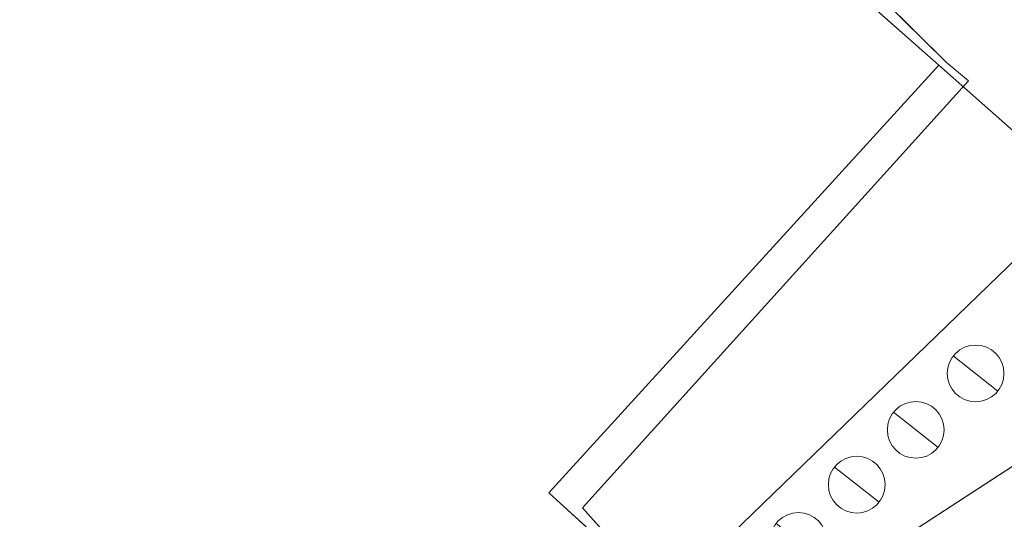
# Model space of a CAD drawing. Header units: metres. Extents: x 163543 to 168130, y 402678 to 405437.
# Tile 657 of 1056: x 165487.02 to 165501.06, y 403939.36 to 403946.49. Entities that reach past the tile are written whole.
import ezdxf
from ezdxf import colors
from ezdxf.entities.mleader import LeaderData, LeaderLine
from ezdxf.math import Vec2, Vec3

# ---------------------------------------------------------------- set-up
doc = ezdxf.new("R2010")
doc.units = ezdxf.units.M
doc.layers.get('0').update_dxf_attribs({"lineweight": 25})
for name, color, linetype, lineweight in [('X-CA190022.004-UO-BGT_Ondergrond$0$GE_201_SHDHek_Lijn_GEM', 253, 'X-CA190022.004-UO-BGT_Ondergrond$0$Hekwerk', 9), ('X-CA190022.004-UO-BGT_Ondergrond$0$GE_367_OWGBerm_groenvoorziening_grasenk_GEM', 253, 'Continuous', 9), ('X-CA190022.004-UO-BGT_Ondergrond$0$GE_407_OTDGeslotenverharding_cementbeton_Vlak_GEM', 253, 'Continuous', 9), ('X-CA190022.004-UO-BGT_Ondergrond$0$GE_476_BTDGraslandagrarisch_Vlak_GEM', 253, 'Continuous', 9), ('X-CA190022.004-UO-KAD_Percelen$0$B-WE-KG-GRENS_PERCEEL-GV', 150, 'Continuous', 9), ('X-CA190022.004-UO-TXT_Tekst 1op200$0$X-XX-AL-T25- LEADER BOVENGRONDSE INFRA', 7, 'Continuous', 25), ('X-CA190022.004-UO-WHM_Putten en kolken combi_v0.1$0$PUTRANDEN BGT', 251, 'Continuous', 15)]:
    doc.layers.add(name, color=color, linetype=linetype, lineweight=lineweight)
doc.styles.add('X-CA190022.004-UO-TXT_Tekst 1op200$0$NLCS-ISO-M200-T25', font='NLCS-ISO.ttf', dxfattribs={"height": 0.5})
doc.linetypes.add('X-CA190022.004-UO-BGT_Ondergrond$0$Hekwerk', pattern='A,5,-1.5,[2,dgnlstyle-Veghel.shx,S=0.007937,R=0,X=0,Y=0],-1.5', length=8)

# ---------------------------------------------------------------- blocks, each defined once
blk = doc.blocks.new('X-CA190022.004-UO-WHM_Putten en kolken combi_v0.1$0$IMGEOInspectierioolput')
at = {"flags": 128}
blk.add_lwpolyline([(-8.83, 6.97), (8.83, -6.97)], dxfattribs=at)
blk.add_circle((0, 0), 11.25)

msp = doc.modelspace()

# ---------------------------------------------------------------- linework, layer by layer
at = {"layer": 'X-CA190022.004-UO-BGT_Ondergrond$0$GE_201_SHDHek_Lijn_GEM'}
for p, q in [((165500.229, 403945.879), (165498.003, 403948.09)), ((165500.547, 403945.616), (165500.229, 403945.879)), ((165500.547, 403945.616), (165495.044, 403939.523)), ((165495.044, 403939.523), (165497.568, 403936.696))]:
    msp.add_line(p, q, dxfattribs=at)
at = {"layer": 'X-CA190022.004-UO-BGT_Ondergrond$0$GE_367_OWGBerm_groenvoorziening_grasenk_GEM', "flags": 128}
msp.add_lwpolyline([(165503.293, 403936.224), (165501.649, 403938.443), (165501.693, 403939.269), (165501.76, 403939.335), (165504.789, 403942.27), (165504.206, 403942.881), (165501.969, 403942.681), (165501.41, 403943.249), (165496.305, 403938.312), (165497.763, 403936.831), (165497.568, 403936.696), (165495.044, 403939.523), (165500.547, 403945.616), (165500.229, 403945.879), (165498.003, 403948.09), (165495.343, 403950.194), (165493.382, 403950.786), (165491.549, 403951.006), (165489.683, 403950.612), (165476.688, 403947.364), (165448.956, 403939.557)], dxfattribs=at)
at = {"layer": 'X-CA190022.004-UO-BGT_Ondergrond$0$GE_407_OTDGeslotenverharding_cementbeton_Vlak_GEM', "flags": 128}
msp.add_lwpolyline([(165496.305, 403938.312), (165501.41, 403943.249), (165501.969, 403942.681), (165504.206, 403942.881), (165504.789, 403942.27), (165501.76, 403939.335), (165501.693, 403939.269), (165499.089, 403936.746), (165498.453, 403936.129), (165498.332, 403936.252), (165497.763, 403936.831), (165496.305, 403938.312)], dxfattribs=at)
at = {"layer": 'X-CA190022.004-UO-BGT_Ondergrond$0$GE_476_BTDGraslandagrarisch_Vlak_GEM', "flags": 128}
msp.add_lwpolyline([(165409.739, 403909.722), (165454.087, 403922.754), (165448.956, 403939.557), (165476.688, 403947.364), (165489.683, 403950.612), (165491.549, 403951.006), (165493.382, 403950.786), (165495.343, 403950.194), (165498.003, 403948.09), (165500.229, 403945.879), (165500.547, 403945.616), (165495.044, 403939.523), (165497.568, 403936.696)], dxfattribs=at)
at = {"layer": 'X-CA190022.004-UO-KAD_Percelen$0$B-WE-KG-GRENS_PERCEEL-GV', "flags": 128}
for points in [[(165415.693, 404055.235), (165426.23, 404028.97), (165434.26, 404017.66), (165450.79, 403994.24), (165458.1, 403985.84), (165465.94, 403977.9), (165485.47, 403959.11), (165489.71, 403955.04), (165500.126, 403945.838), (165504.3, 403942.15), (165507.8, 403939), (165513.006, 403935.006), (165525.447, 403925.461)], [(165196.7, 403790), (165276.2, 403826.7), (165276.248, 403824.924), (165276.3, 403823), (165372.327, 403871.117), (165507.8, 403939), (165504.3, 403942.15), (165497.079, 403937.449), (165489.46, 403932.49), (165323.1, 403852.205), (165220.21, 403802.55), (165215.14, 403802.41), (165211.94, 403806.63), (165196.73, 403847.93)]]:
    msp.add_lwpolyline(points, dxfattribs=at)
for points in [[(165302.032, 403912.162), (165323.1, 403852.205), (165489.46, 403932.49), (165497.079, 403937.449), (165494.566, 403939.736), (165500.126, 403945.838), (165489.71, 403955.04), (165441.61, 403941.12), (165440.17, 403940.75), (165404.32, 403931.58), (165375.738, 403924.264), (165341.22, 403915.43), (165340.41, 403918.62), (165333.59, 403916.86), (165312.86, 403912.2)], [(165494.566, 403939.736), (165497.079, 403937.449), (165504.3, 403942.15), (165500.126, 403945.838)]]:
    msp.add_lwpolyline(points, close=True, dxfattribs=at)

# ---------------------------------------------------------------- block references
at = {"layer": 'X-CA190022.004-UO-WHM_Putten en kolken combi_v0.1$0$PUTRANDEN BGT', "xscale": 0.036, "yscale": 0.036, "zscale": 0.025}
for p in [(165500.649, 403941.44), (165499.796, 403940.635), (165498.955, 403939.853), (165498.123, 403939.049)]:
    msp.add_blockref('X-CA190022.004-UO-WHM_Putten en kolken combi_v0.1$0$IMGEOInspectierioolput', p, dxfattribs=at)

# ---------------------------------------------------------------- next in the draw order: leaders
at = {"layer": 'X-CA190022.004-UO-TXT_Tekst 1op200$0$X-XX-AL-T25- LEADER BOVENGRONDSE INFRA'}
ml = msp.add_multileader_mtext('Standard', dxfattribs=at)
ml.set_content('Betonstraatstenen\\PKleur antraciet', color=256, style='X-CA190022.004-UO-TXT_Tekst 1op200$0$NLCS-ISO-M200-T25')
ml.set_leader_properties(color=256, linetype='ByLayer', lineweight=-1)
ml.build(insert=Vec2(0, 0))
ml.multileader.update_dxf_attribs({"text_left_attachment_type": 5, "text_right_attachment_type": 5, "dogleg_length": 0.5, "arrow_head_size": 0.5})
ctx = ml.context
ctx.base_point, ctx.char_height, ctx.arrow_head_size, ctx.landing_gap_size, ctx.plane_origin, ctx.plane_x_axis, ctx.plane_y_axis = Vec3(165499.914, 403931.668), 0.5, 0.5, 0.18, Vec3(165489.123, 403928.195), Vec3(0.692919, 0.721016), Vec3(-0.721016, 0.692919)
ctx.left_attachment, ctx.right_attachment = 5, 5
notes = []
notes.append((ctx, [(1, (1, 1, 0), (165504.425, 403936.362), (-0.692919, -0.721016), 0.5, [(1, [(165517.128, 403937.503), (165511.684, 403940.53)], 0, [])])]))
ctx.mtext.insert, ctx.mtext.text_direction, ctx.mtext.rotation, ctx.mtext.width, ctx.mtext.flow_direction = Vec3(165499.006, 403932.791), Vec3(0.692919, 0.721016), 0.805267, 8.37242, 5
ctx.mtext.has_bg_fill, ctx.mtext.bg_color, ctx.mtext.bg_scale_factor, ctx.mtext.bg_transparency, ctx.mtext.use_window_bg_color = 1, -1027028792, 1.5, 0, 1
for ctx, leaders in notes:
    for number, flags, end, landing, length, lines in leaders:
        leader = LeaderData()
        leader.index, (leader.has_last_leader_line, leader.has_dogleg_vector, leader.attachment_direction) = number, flags
        leader.last_leader_point, leader.dogleg_vector, leader.dogleg_length = Vec3(end), Vec3(landing), length
        for number, points, colour, breaks in lines:
            line = LeaderLine()
            line.index, line.vertices, line.color, line.breaks = number, Vec3.list(points), colors.encode_raw_color(colour), breaks
            leader.lines.append(line)
        ctx.leaders.append(leader)

doc.saveas('drawing.dxf')
